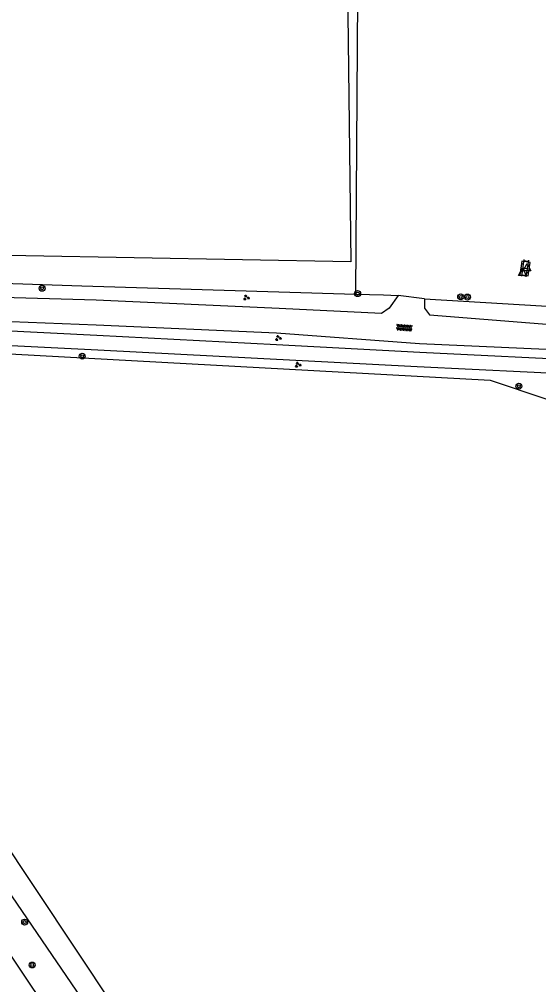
# Model space of a CAD drawing. Extents: x 128999 to 131010, y 395498 to 399007.
# Drawn here: x 129870.8 to 129940.6, y 395586.5 to 395716.3 of the extents above; entities that cross this region are included whole.
import ezdxf

# ---------------------------------------------------------------- set-up
doc = ezdxf.new("R2010")
doc.units = 0
for name, color, linetype in [('gg-afsc-draadraster', 7, 'Continuous'), ('gg-afsc-hekwerk', 7, 'Continuous'), ('gg-knt-bronhoudergrens', 7, 'Continuous'), ('gg-knt-onverhard', 7, 'Continuous'), ('gg-knt-verharding', 7, 'Continuous'), ('gg-kntw-bovenkant insteek waterloop', 7, 'Continuous'), ('gt-grn-groengrens', 7, 'Continuous'), ('gt-symb-boom', 7, 'Continuous'), ('gt-symb-groenvak', 7, 'Continuous'), ('gt-symb-klinker verharding', 7, 'Continuous'), ('gt-symb-overige verharding', 7, 'Continuous'), ('gt-symb-waterafsluiter', 7, 'Continuous')]:
    doc.layers.add(name, color=color, linetype=linetype)

# ---------------------------------------------------------------- blocks, each defined once
blk = doc.blocks.new('gt0-BOOM')
at = {"layer": 'gt-symb-boom'}
for radius in [0.4, 0.2]:
    blk.add_circle((0, 0), radius, dxfattribs=at)
blk = doc.blocks.new('gt0-WAFSL')
at = {"layer": 'gt-symb-waterafsluiter'}
for p, q in [((-0.5, -0.33), (0, 0.67)), ((0, 0.67), (0.5, -0.33)), ((0.5, -0.33), (-0.5, -0.33))]:
    blk.add_line(p, q, dxfattribs=at)
blk = doc.blocks.new('gt0-KL1')
at = {"layer": 'gt-symb-klinker verharding'}
for p, q in [((-1.15, 0.3), (1.15, 0.3)), ((-1, -0.3), (-1, 0.3)), ((-0.5, 0.3), (-0.5, 0.45)), ((0, -0.3), (0, 0.3)), ((0.5, 0.3), (0.5, 0.45)), ((1, -0.3), (1, 0.3)), ((-1.15, -0.3), (1.15, -0.3)), ((-0.5, -0.45), (-0.5, -0.3)), ((0.5, -0.45), (0.5, -0.3))]:
    blk.add_line(p, q, dxfattribs=at)
blk = doc.blocks.new('gt0-GRVAK')
at = {"layer": 'gt-symb-groenvak'}
for p, q in [((-0.11, 0.19), (-0.23, 0.24)), ((-0.18, 0.15), (0.09, 0.15)), ((-0.09, 0.21), (-0.16, 0.32)), ((-0.05, 0.21), (-0.05, 0.39)), ((0, 0.21), (0.06, 0.32)), ((0.01, 0.19), (0.13, 0.24)), ((0.26, -0.05), (0.2, 0.06)), ((0.31, -0.05), (0.31, 0.13)), ((0.35, -0.05), (0.41, 0.06)), ((-0.24, -0.23), (-0.36, -0.18)), ((-0.32, -0.26), (-0.05, -0.26)), ((-0.23, -0.21), (-0.29, -0.1)), ((-0.18, -0.2), (-0.18, -0.02)), ((-0.14, -0.21), (-0.07, -0.1)), ((-0.12, -0.23), (0, -0.18)), ((0.24, -0.07), (0.12, -0.02)), ((0.17, -0.11), (0.44, -0.11)), ((0.37, -0.07), (0.49, -0.02))]:
    blk.add_line(p, q, dxfattribs=at)
blk = doc.blocks.new('gt0-OVH')
at = {"layer": 'gt-symb-overige verharding'}
for points in [[(-0.97, 0.3), (-0.97, 0.31), (-0.96, 0.32), (-0.97, 0.33), (-0.97, 0.34), (-0.98, 0.35), (-0.99, 0.35), (-1, 0.36), (-1.01, 0.35), (-1.02, 0.35), (-1.03, 0.34), (-1.03, 0.33), (-1.04, 0.32), (-1.03, 0.31), (-1.03, 0.3), (-1.02, 0.29), (-1.01, 0.29), (-1, 0.28), (-0.99, 0.29), (-0.98, 0.29)], [(-0.87, 0.11), (-0.87, 0.12), (-0.86, 0.13), (-0.87, 0.14), (-0.87, 0.15), (-0.88, 0.16), (-0.89, 0.16), (-0.9, 0.16), (-0.91, 0.16), (-0.92, 0.16), (-0.93, 0.15), (-0.93, 0.14), (-0.94, 0.13), (-0.93, 0.12), (-0.93, 0.11), (-0.92, 0.1), (-0.91, 0.09), (-0.9, 0.09), (-0.89, 0.09), (-0.88, 0.1)], [(-0.77, 0.3), (-0.77, 0.31), (-0.76, 0.32), (-0.77, 0.33), (-0.77, 0.34), (-0.78, 0.35), (-0.79, 0.35), (-0.8, 0.36), (-0.81, 0.35), (-0.82, 0.35), (-0.83, 0.34), (-0.83, 0.33), (-0.84, 0.32), (-0.83, 0.31), (-0.83, 0.3), (-0.82, 0.29), (-0.81, 0.29), (-0.8, 0.28), (-0.79, 0.29), (-0.78, 0.29)], [(-0.67, 0.11), (-0.67, 0.12), (-0.66, 0.13), (-0.67, 0.14), (-0.67, 0.15), (-0.68, 0.16), (-0.69, 0.16), (-0.7, 0.16), (-0.71, 0.16), (-0.72, 0.16), (-0.73, 0.15), (-0.73, 0.14), (-0.74, 0.13), (-0.73, 0.12), (-0.73, 0.11), (-0.72, 0.1), (-0.71, 0.09), (-0.7, 0.09), (-0.69, 0.09), (-0.68, 0.1)], [(-0.57, 0.3), (-0.57, 0.31), (-0.56, 0.32), (-0.57, 0.33), (-0.57, 0.34), (-0.58, 0.35), (-0.59, 0.35), (-0.6, 0.36), (-0.61, 0.35), (-0.62, 0.35), (-0.63, 0.34), (-0.63, 0.33), (-0.64, 0.32), (-0.63, 0.31), (-0.63, 0.3), (-0.62, 0.29), (-0.61, 0.29), (-0.6, 0.28), (-0.59, 0.29), (-0.58, 0.29)], [(-0.47, 0.11), (-0.47, 0.12), (-0.46, 0.13), (-0.47, 0.14), (-0.47, 0.15), (-0.48, 0.16), (-0.49, 0.16), (-0.5, 0.16), (-0.51, 0.16), (-0.52, 0.16), (-0.53, 0.15), (-0.53, 0.14), (-0.54, 0.13), (-0.53, 0.12), (-0.53, 0.11), (-0.52, 0.1), (-0.51, 0.09), (-0.5, 0.09), (-0.49, 0.09), (-0.48, 0.1)], [(-0.37, 0.3), (-0.37, 0.31), (-0.36, 0.32), (-0.37, 0.33), (-0.37, 0.34), (-0.38, 0.35), (-0.39, 0.35), (-0.4, 0.36), (-0.41, 0.35), (-0.42, 0.35), (-0.43, 0.34), (-0.43, 0.33), (-0.44, 0.32), (-0.43, 0.31), (-0.43, 0.3), (-0.42, 0.29), (-0.41, 0.29), (-0.4, 0.28), (-0.39, 0.29), (-0.38, 0.29)], [(-0.27, 0.11), (-0.27, 0.12), (-0.26, 0.13), (-0.27, 0.14), (-0.27, 0.15), (-0.28, 0.16), (-0.29, 0.16), (-0.3, 0.16), (-0.31, 0.16), (-0.32, 0.16), (-0.33, 0.15), (-0.33, 0.14), (-0.34, 0.13), (-0.33, 0.12), (-0.33, 0.11), (-0.32, 0.1), (-0.31, 0.09), (-0.3, 0.09), (-0.29, 0.09), (-0.28, 0.1)], [(-0.17, 0.3), (-0.17, 0.31), (-0.16, 0.32), (-0.17, 0.33), (-0.17, 0.34), (-0.18, 0.35), (-0.19, 0.35), (-0.2, 0.36), (-0.21, 0.35), (-0.22, 0.35), (-0.23, 0.34), (-0.23, 0.33), (-0.24, 0.32), (-0.23, 0.31), (-0.23, 0.3), (-0.22, 0.29), (-0.21, 0.29), (-0.2, 0.28), (-0.19, 0.29), (-0.18, 0.29)], [(-0.07, 0.11), (-0.07, 0.12), (-0.06, 0.13), (-0.07, 0.14), (-0.07, 0.15), (-0.08, 0.16), (-0.09, 0.16), (-0.1, 0.16), (-0.11, 0.16), (-0.12, 0.16), (-0.13, 0.15), (-0.13, 0.14), (-0.14, 0.13), (-0.13, 0.12), (-0.13, 0.11), (-0.12, 0.1), (-0.11, 0.09), (-0.1, 0.09), (-0.09, 0.09), (-0.08, 0.1)], [(0.03, 0.3), (0.03, 0.31), (0.04, 0.32), (0.03, 0.33), (0.03, 0.34), (0.02, 0.35), (0.01, 0.35), (0, 0.36), (-0.01, 0.35), (-0.02, 0.35), (-0.03, 0.34), (-0.03, 0.33), (-0.04, 0.32), (-0.03, 0.31), (-0.03, 0.3), (-0.02, 0.29), (-0.01, 0.29), (0, 0.28), (0.01, 0.29), (0.02, 0.29)], [(0.13, 0.11), (0.13, 0.12), (0.14, 0.13), (0.13, 0.14), (0.13, 0.15), (0.12, 0.16), (0.11, 0.16), (0.1, 0.16), (0.09, 0.16), (0.08, 0.16), (0.07, 0.15), (0.07, 0.14), (0.06, 0.13), (0.07, 0.12), (0.07, 0.11), (0.08, 0.1), (0.09, 0.09), (0.1, 0.09), (0.11, 0.09), (0.12, 0.1)], [(0.23, 0.3), (0.23, 0.31), (0.24, 0.32), (0.23, 0.33), (0.23, 0.34), (0.22, 0.35), (0.21, 0.35), (0.2, 0.36), (0.19, 0.35), (0.18, 0.35), (0.17, 0.34), (0.17, 0.33), (0.16, 0.32), (0.17, 0.31), (0.17, 0.3), (0.18, 0.29), (0.19, 0.29), (0.2, 0.28), (0.21, 0.29), (0.22, 0.29)], [(0.33, 0.11), (0.33, 0.12), (0.34, 0.13), (0.33, 0.14), (0.33, 0.15), (0.32, 0.16), (0.31, 0.16), (0.3, 0.16), (0.29, 0.16), (0.28, 0.16), (0.27, 0.15), (0.27, 0.14), (0.26, 0.13), (0.27, 0.12), (0.27, 0.11), (0.28, 0.1), (0.29, 0.09), (0.3, 0.09), (0.31, 0.09), (0.32, 0.1)], [(0.43, 0.3), (0.43, 0.31), (0.44, 0.32), (0.43, 0.33), (0.43, 0.34), (0.42, 0.35), (0.41, 0.35), (0.4, 0.36), (0.39, 0.35), (0.38, 0.35), (0.37, 0.34), (0.37, 0.33), (0.36, 0.32), (0.37, 0.31), (0.37, 0.3), (0.38, 0.29), (0.39, 0.29), (0.4, 0.28), (0.41, 0.29), (0.42, 0.29)], [(0.53, 0.11), (0.53, 0.12), (0.54, 0.13), (0.53, 0.14), (0.53, 0.15), (0.52, 0.16), (0.51, 0.16), (0.5, 0.16), (0.49, 0.16), (0.48, 0.16), (0.47, 0.15), (0.47, 0.14), (0.46, 0.13), (0.47, 0.12), (0.47, 0.11), (0.48, 0.1), (0.49, 0.09), (0.5, 0.09), (0.51, 0.09), (0.52, 0.1)], [(0.63, 0.3), (0.63, 0.31), (0.64, 0.32), (0.63, 0.33), (0.63, 0.34), (0.62, 0.35), (0.61, 0.35), (0.6, 0.36), (0.59, 0.35), (0.58, 0.35), (0.57, 0.34), (0.57, 0.33), (0.56, 0.32), (0.57, 0.31), (0.57, 0.3), (0.58, 0.29), (0.59, 0.29), (0.6, 0.28), (0.61, 0.29), (0.62, 0.29)], [(0.73, 0.11), (0.73, 0.12), (0.74, 0.13), (0.73, 0.14), (0.73, 0.15), (0.72, 0.16), (0.71, 0.16), (0.7, 0.16), (0.69, 0.16), (0.68, 0.16), (0.67, 0.15), (0.67, 0.14), (0.66, 0.13), (0.67, 0.12), (0.67, 0.11), (0.68, 0.1), (0.69, 0.09), (0.7, 0.09), (0.71, 0.09), (0.72, 0.1)], [(0.83, 0.3), (0.83, 0.31), (0.84, 0.32), (0.83, 0.33), (0.83, 0.34), (0.82, 0.35), (0.81, 0.35), (0.8, 0.36), (0.79, 0.35), (0.78, 0.35), (0.77, 0.34), (0.77, 0.33), (0.76, 0.32), (0.77, 0.31), (0.77, 0.3), (0.78, 0.29), (0.79, 0.29), (0.8, 0.28), (0.81, 0.29), (0.82, 0.29)], [(0.93, 0.11), (0.93, 0.12), (0.94, 0.13), (0.93, 0.14), (0.93, 0.15), (0.92, 0.16), (0.91, 0.16), (0.9, 0.16), (0.89, 0.16), (0.88, 0.16), (0.87, 0.15), (0.87, 0.14), (0.86, 0.13), (0.87, 0.12), (0.87, 0.11), (0.88, 0.1), (0.89, 0.09), (0.9, 0.09), (0.91, 0.09), (0.92, 0.1)], [(1.03, 0.3), (1.03, 0.31), (1.04, 0.32), (1.03, 0.33), (1.03, 0.34), (1.02, 0.35), (1.01, 0.35), (1, 0.36), (0.99, 0.35), (0.98, 0.35), (0.97, 0.34), (0.97, 0.33), (0.96, 0.32), (0.97, 0.31), (0.97, 0.3), (0.98, 0.29), (0.99, 0.29), (1, 0.28), (1.01, 0.29), (1.02, 0.29)], [(-0.97, -0.14), (-0.97, -0.13), (-0.96, -0.12), (-0.97, -0.11), (-0.97, -0.1), (-0.98, -0.09), (-0.99, -0.09), (-1, -0.08), (-1.01, -0.09), (-1.02, -0.09), (-1.03, -0.1), (-1.03, -0.11), (-1.04, -0.12), (-1.03, -0.13), (-1.03, -0.14), (-1.02, -0.15), (-1.01, -0.15), (-1, -0.16), (-0.99, -0.15), (-0.98, -0.15)], [(-0.87, -0.33), (-0.87, -0.32), (-0.86, -0.31), (-0.87, -0.3), (-0.87, -0.29), (-0.88, -0.28), (-0.89, -0.28), (-0.9, -0.28), (-0.91, -0.28), (-0.92, -0.28), (-0.93, -0.29), (-0.93, -0.3), (-0.94, -0.31), (-0.93, -0.32), (-0.93, -0.33), (-0.92, -0.34), (-0.91, -0.35), (-0.9, -0.35), (-0.89, -0.35), (-0.88, -0.34)], [(-0.77, -0.14), (-0.77, -0.13), (-0.76, -0.12), (-0.77, -0.11), (-0.77, -0.1), (-0.78, -0.09), (-0.79, -0.09), (-0.8, -0.08), (-0.81, -0.09), (-0.82, -0.09), (-0.83, -0.1), (-0.83, -0.11), (-0.84, -0.12), (-0.83, -0.13), (-0.83, -0.14), (-0.82, -0.15), (-0.81, -0.15), (-0.8, -0.16), (-0.79, -0.15), (-0.78, -0.15)], [(-0.67, -0.33), (-0.67, -0.32), (-0.66, -0.31), (-0.67, -0.3), (-0.67, -0.29), (-0.68, -0.28), (-0.69, -0.28), (-0.7, -0.28), (-0.71, -0.28), (-0.72, -0.28), (-0.73, -0.29), (-0.73, -0.3), (-0.74, -0.31), (-0.73, -0.32), (-0.73, -0.33), (-0.72, -0.34), (-0.71, -0.35), (-0.7, -0.35), (-0.69, -0.35), (-0.68, -0.34)], [(-0.57, -0.14), (-0.57, -0.13), (-0.56, -0.12), (-0.57, -0.11), (-0.57, -0.1), (-0.58, -0.09), (-0.59, -0.09), (-0.6, -0.08), (-0.61, -0.09), (-0.62, -0.09), (-0.63, -0.1), (-0.63, -0.11), (-0.64, -0.12), (-0.63, -0.13), (-0.63, -0.14), (-0.62, -0.15), (-0.61, -0.15), (-0.6, -0.16), (-0.59, -0.15), (-0.58, -0.15)], [(-0.47, -0.33), (-0.47, -0.32), (-0.46, -0.31), (-0.47, -0.3), (-0.47, -0.29), (-0.48, -0.28), (-0.49, -0.28), (-0.5, -0.28), (-0.51, -0.28), (-0.52, -0.28), (-0.53, -0.29), (-0.53, -0.3), (-0.54, -0.31), (-0.53, -0.32), (-0.53, -0.33), (-0.52, -0.34), (-0.51, -0.35), (-0.5, -0.35), (-0.49, -0.35), (-0.48, -0.34)], [(-0.37, -0.14), (-0.37, -0.13), (-0.36, -0.12), (-0.37, -0.11), (-0.37, -0.1), (-0.38, -0.09), (-0.39, -0.09), (-0.4, -0.08), (-0.41, -0.09), (-0.42, -0.09), (-0.43, -0.1), (-0.43, -0.11), (-0.44, -0.12), (-0.43, -0.13), (-0.43, -0.14), (-0.42, -0.15), (-0.41, -0.15), (-0.4, -0.16), (-0.39, -0.15), (-0.38, -0.15)], [(-0.27, -0.33), (-0.27, -0.32), (-0.26, -0.31), (-0.27, -0.3), (-0.27, -0.29), (-0.28, -0.28), (-0.29, -0.28), (-0.3, -0.28), (-0.31, -0.28), (-0.32, -0.28), (-0.33, -0.29), (-0.33, -0.3), (-0.34, -0.31), (-0.33, -0.32), (-0.33, -0.33), (-0.32, -0.34), (-0.31, -0.35), (-0.3, -0.35), (-0.29, -0.35), (-0.28, -0.34)], [(-0.17, -0.14), (-0.17, -0.13), (-0.16, -0.12), (-0.17, -0.11), (-0.17, -0.1), (-0.18, -0.09), (-0.19, -0.09), (-0.2, -0.08), (-0.21, -0.09), (-0.22, -0.09), (-0.23, -0.1), (-0.23, -0.11), (-0.24, -0.12), (-0.23, -0.13), (-0.23, -0.14), (-0.22, -0.15), (-0.21, -0.15), (-0.2, -0.16), (-0.19, -0.15), (-0.18, -0.15)], [(-0.07, -0.33), (-0.07, -0.32), (-0.06, -0.31), (-0.07, -0.3), (-0.07, -0.29), (-0.08, -0.28), (-0.09, -0.28), (-0.1, -0.28), (-0.11, -0.28), (-0.12, -0.28), (-0.13, -0.29), (-0.13, -0.3), (-0.14, -0.31), (-0.13, -0.32), (-0.13, -0.33), (-0.12, -0.34), (-0.11, -0.35), (-0.1, -0.35), (-0.09, -0.35), (-0.08, -0.34)], [(0.03, -0.14), (0.03, -0.13), (0.04, -0.12), (0.03, -0.11), (0.03, -0.1), (0.02, -0.09), (0.01, -0.09), (0, -0.08), (-0.01, -0.09), (-0.02, -0.09), (-0.03, -0.1), (-0.03, -0.11), (-0.04, -0.12), (-0.03, -0.13), (-0.03, -0.14), (-0.02, -0.15), (-0.01, -0.15), (0, -0.16), (0.01, -0.15), (0.02, -0.15)], [(0.13, -0.33), (0.13, -0.32), (0.14, -0.31), (0.13, -0.3), (0.13, -0.29), (0.12, -0.28), (0.11, -0.28), (0.1, -0.28), (0.09, -0.28), (0.08, -0.28), (0.07, -0.29), (0.07, -0.3), (0.06, -0.31), (0.07, -0.32), (0.07, -0.33), (0.08, -0.34), (0.09, -0.35), (0.1, -0.35), (0.11, -0.35), (0.12, -0.34)], [(0.23, -0.14), (0.23, -0.13), (0.24, -0.12), (0.23, -0.11), (0.23, -0.1), (0.22, -0.09), (0.21, -0.09), (0.2, -0.08), (0.19, -0.09), (0.18, -0.09), (0.17, -0.1), (0.17, -0.11), (0.16, -0.12), (0.17, -0.13), (0.17, -0.14), (0.18, -0.15), (0.19, -0.15), (0.2, -0.16), (0.21, -0.15), (0.22, -0.15)], [(0.33, -0.33), (0.33, -0.32), (0.34, -0.31), (0.33, -0.3), (0.33, -0.29), (0.32, -0.28), (0.31, -0.28), (0.3, -0.28), (0.29, -0.28), (0.28, -0.28), (0.27, -0.29), (0.27, -0.3), (0.26, -0.31), (0.27, -0.32), (0.27, -0.33), (0.28, -0.34), (0.29, -0.35), (0.3, -0.35), (0.31, -0.35), (0.32, -0.34)], [(0.43, -0.14), (0.43, -0.13), (0.44, -0.12), (0.43, -0.11), (0.43, -0.1), (0.42, -0.09), (0.41, -0.09), (0.4, -0.08), (0.39, -0.09), (0.38, -0.09), (0.37, -0.1), (0.37, -0.11), (0.36, -0.12), (0.37, -0.13), (0.37, -0.14), (0.38, -0.15), (0.39, -0.15), (0.4, -0.16), (0.41, -0.15), (0.42, -0.15)], [(0.53, -0.33), (0.53, -0.32), (0.54, -0.31), (0.53, -0.3), (0.53, -0.29), (0.52, -0.28), (0.51, -0.28), (0.5, -0.28), (0.49, -0.28), (0.48, -0.28), (0.47, -0.29), (0.47, -0.3), (0.46, -0.31), (0.47, -0.32), (0.47, -0.33), (0.48, -0.34), (0.49, -0.35), (0.5, -0.35), (0.51, -0.35), (0.52, -0.34)], [(0.63, -0.14), (0.63, -0.13), (0.64, -0.12), (0.63, -0.11), (0.63, -0.1), (0.62, -0.09), (0.61, -0.09), (0.6, -0.08), (0.59, -0.09), (0.58, -0.09), (0.57, -0.1), (0.57, -0.11), (0.56, -0.12), (0.57, -0.13), (0.57, -0.14), (0.58, -0.15), (0.59, -0.15), (0.6, -0.16), (0.61, -0.15), (0.62, -0.15)], [(0.73, -0.33), (0.73, -0.32), (0.74, -0.31), (0.73, -0.3), (0.73, -0.29), (0.72, -0.28), (0.71, -0.28), (0.7, -0.28), (0.69, -0.28), (0.68, -0.28), (0.67, -0.29), (0.67, -0.3), (0.66, -0.31), (0.67, -0.32), (0.67, -0.33), (0.68, -0.34), (0.69, -0.35), (0.7, -0.35), (0.71, -0.35), (0.72, -0.34)], [(0.83, -0.14), (0.83, -0.13), (0.84, -0.12), (0.83, -0.11), (0.83, -0.1), (0.82, -0.09), (0.81, -0.09), (0.8, -0.08), (0.79, -0.09), (0.78, -0.09), (0.77, -0.1), (0.77, -0.11), (0.76, -0.12), (0.77, -0.13), (0.77, -0.14), (0.78, -0.15), (0.79, -0.15), (0.8, -0.16), (0.81, -0.15), (0.82, -0.15)], [(0.93, -0.33), (0.93, -0.32), (0.94, -0.31), (0.93, -0.3), (0.93, -0.29), (0.92, -0.28), (0.91, -0.28), (0.9, -0.28), (0.89, -0.28), (0.88, -0.28), (0.87, -0.29), (0.87, -0.3), (0.86, -0.31), (0.87, -0.32), (0.87, -0.33), (0.88, -0.34), (0.89, -0.35), (0.9, -0.35), (0.91, -0.35), (0.92, -0.34)], [(1.03, -0.14), (1.03, -0.13), (1.04, -0.12), (1.03, -0.11), (1.03, -0.1), (1.02, -0.09), (1.01, -0.09), (1, -0.08), (0.99, -0.09), (0.98, -0.09), (0.97, -0.1), (0.97, -0.11), (0.96, -0.12), (0.97, -0.13), (0.97, -0.14), (0.98, -0.15), (0.99, -0.15), (1, -0.16), (1.01, -0.15), (1.02, -0.15)]]:
    blk.add_lwpolyline(points, close=True, dxfattribs=at)

msp = doc.modelspace()

# ---------------------------------------------------------------- linework, layer by layer
at = {"layer": 'gg-afsc-draadraster'}
for points in [[(129840.73, 395681.77), (129879.15, 395680.47), (129915.97, 395679.36)], [(129915.97, 395679.36), (129919.75, 395679.25), (129921.73, 395679.16)], [(129925.24, 395678.7), (129975.47, 395675.72), (130004.32, 395673.89), (130049.78, 395671.41), (130070.35, 395670.27), (130074.3, 395669.84), (130078.65, 395669.68)], [(129824.45, 395674.5), (129845.73, 395672.62), (129934.08, 395667.78), (129941.57, 395665.28), (129941.68, 395665.28)]]:
    msp.add_lwpolyline(points, dxfattribs=at)
at = {"layer": 'gg-afsc-hekwerk'}
msp.add_line((129925.24, 395678.7), (129921.73, 395679.16), dxfattribs=at)
at = {"layer": 'gg-knt-bronhoudergrens'}
msp.add_lwpolyline([(129843.58, 395805.58), (129878.95, 395845.21), (129913.64, 395824.37), (129915.34, 395683.69), (129842.45, 395685.03), (129843.58, 395805.58)], dxfattribs=at)
at = {"layer": 'gg-knt-onverhard'}
for points in [[(129921.73, 395679.16), (129920.5, 395677.46), (129919.46, 395676.73), (129905.72, 395677.43), (129881.11, 395678.52), (129854.29, 395679.28), (129832.59, 395680.13), (129822.11, 395681.33), (129821.68, 395686.6)], [(129925.24, 395678.7), (129925.27, 395677.45), (129925.91, 395676.55), (129946.73, 395674.93), (129972.25, 395673.6), (130002.69, 395672.25), (130032.96, 395671.04), (130052.85, 395669.77), (130066.11, 395668.8), (130079.01, 395667.45), (130102.73, 395663.72), (130132.42, 395658.48), (130161.52, 395653.81), (130192.01, 395648.05), (130220.65, 395643.05), (130250.79, 395637.41), (130279.68, 395632.59), (130308.5, 395628.79), (130313.59, 395628.25)], [(130312.03, 395623.72), (130308.53, 395624.78), (130279.13, 395629.6), (130250.31, 395634.54), (130220.11, 395639.8), (130191.38, 395645.11), (130160.62, 395650.03), (130131.71, 395655.04), (130102.19, 395660.42), (130078.35, 395664.15), (130065.82, 395665.62), (130052.46, 395666.73), (130032.51, 395667.85), (130002.64, 395669.18), (129972.15, 395670.41), (129946.64, 395671.68), (129924.6, 395672.67), (129905.36, 395674.11), (129881.11, 395675.16), (129853.63, 395676.24), (129833.36, 395676.5)]]:
    msp.add_lwpolyline(points, dxfattribs=at)
at = {"layer": 'gg-knt-verharding'}
for points in [[(129938.08, 395681.94), (129939.19, 395681.79), (129939.47, 395683.6), (129938.35, 395683.78), (129938.08, 395681.94)], [(129833.36, 395676.5), (129853.55, 395675.21), (129881.18, 395673.82), (129905.33, 395672.56), (129924.63, 395671.57), (129972.23, 395669.22), (130002.64, 395668.04), (130032.45, 395666.75), (130052.44, 395665.52), (130065.67, 395664.19), (130078.21, 395662.95), (130102.04, 395659.14), (130131.55, 395654.07), (130160.65, 395649.12), (130191.16, 395643.99), (130219.97, 395639.03), (130250.25, 395633.75), (130279.05, 395628.82), (130308.47, 395623.83), (130310.08, 395623.57), (130312.03, 395623.72)], [(129812.54, 395675.64), (129836.39, 395640.05), (129851, 395618.17), (129882.02, 395571.82), (129905.12, 395537.46), (129930.13, 395500)], [(130313.21, 395621.71), (130310.83, 395621.61), (130308.31, 395621.75), (130278.8, 395626.91), (130249.91, 395631.93), (130219.74, 395637.12), (130190.85, 395642.11), (130101.44, 395657.36), (130077.91, 395661.09), (130065.59, 395662.45), (130052.32, 395663.67), (130032.42, 395664.93), (130002.6, 395666.12), (129972.32, 395667.4), (129946.47, 395668.52), (129924.26, 395669.56), (129881.31, 395671.84), (129853.47, 395673.2), (129832.66, 395674.67)]]:
    msp.add_lwpolyline(points, dxfattribs=at)
at = {"layer": 'gg-kntw-bovenkant insteek waterloop'}
msp.add_line((129822.85, 395674.46), (129939.19, 395500), dxfattribs=at)
msp.add_lwpolyline([(129822.85, 395674.46), (129820.63, 395674), (129819.88, 395672.82), (129840.64, 395642.21), (129854.38, 395620.86), (129886.42, 395573.95), (129908.45, 395540.55), (129934.95, 395500)], dxfattribs=at)
at = {"layer": 'gt-grn-groengrens'}
msp.add_line((129916.58, 395769.55), (129915.97, 395679.36), dxfattribs=at)

# ---------------------------------------------------------------- block references
at = {"layer": 'gt-symb-boom'}
for p in [(129873.83, 395680.14), (129916.26, 395679.42), (129930.12, 395678.98), (129931.03, 395678.96), (129879.22, 395671.01), (129937.94, 395666.97), (129871.48, 395594.93), (129872.49, 395589.16)]:
    msp.add_blockref('gt0-BOOM', p, dxfattribs=at)
at = {"layer": 'gt-symb-groenvak'}
for p in [(129901.29, 395678.88), (129905.57, 395673.44), (129908.24, 395669.85)]:
    msp.add_blockref('gt0-GRVAK', p, dxfattribs=at)
at = {"layer": 'gt-symb-klinker verharding', "rotation": -98.91603673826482}
msp.add_blockref('gt0-KL1', (129938.75, 395682.84), dxfattribs=at)
at = {"layer": 'gt-symb-overige verharding', "rotation": -4.1305386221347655}
msp.add_blockref('gt0-OVH', (129922.54, 395674.83), dxfattribs=at)
at = {"layer": 'gt-symb-waterafsluiter'}
for p in [(129938.41, 395682.2), (129939.04, 395682.82)]:
    msp.add_blockref('gt0-WAFSL', p, dxfattribs=at)

doc.saveas('drawing.dxf')
